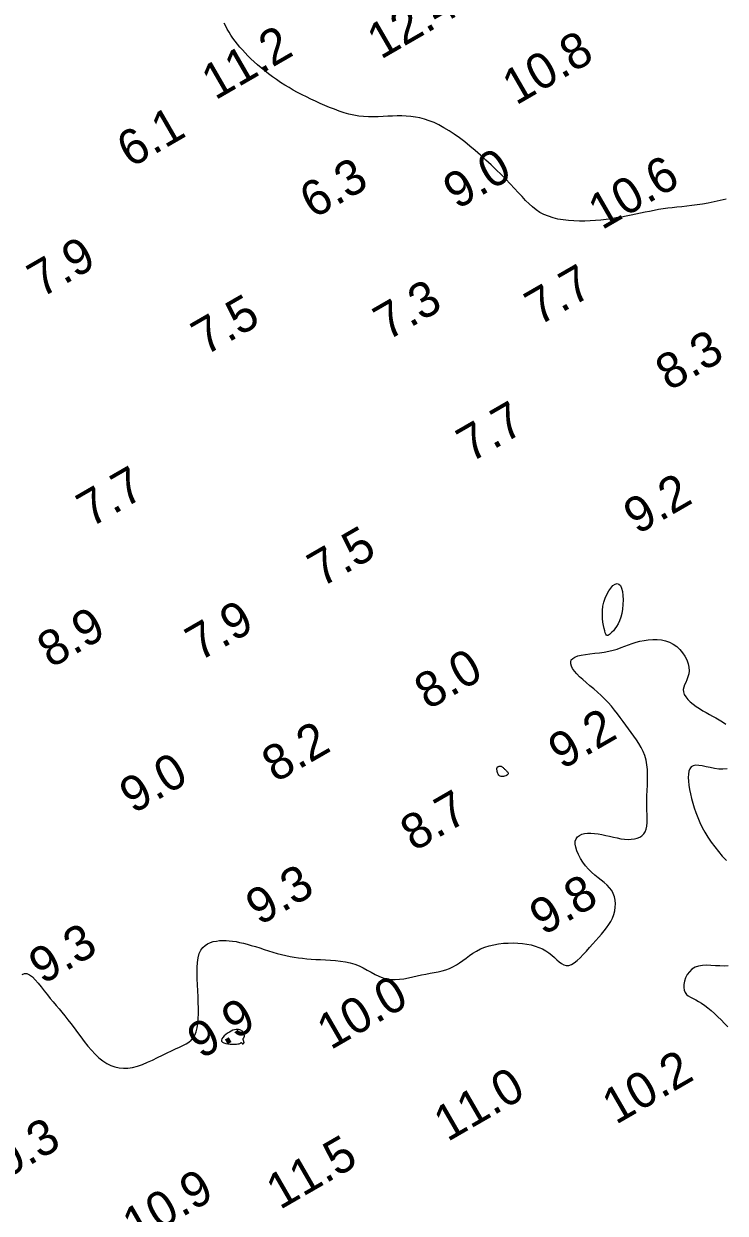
# Model space of a CAD drawing. Extents: x 3024098 to 3056816, y 418252 to 509144.
# Drawn here: x 3035779.9 to 3035878.7, y 419552.6 to 419720.3 of the extents above; entities that cross this region are included whole.
import ezdxf

# ---------------------------------------------------------------- set-up
doc = ezdxf.new("R2010")
doc.units = 0
doc.layers.add('V-CHAN-CONT-EL10', color=7, linetype='Continuous')
doc.layers.add('V-TOPO-SOUN-0911', color=7, linetype='Continuous')

msp = doc.modelspace()

# ---------------------------------------------------------------- linework, layer by layer
at = {"layer": 'V-CHAN-CONT-EL10'}
for points in [[(3035878.87, 419695.6), (3035878.03, 419695.39), (3035877.18, 419695.2), (3035876.34, 419695.04), (3035875.53, 419694.9), (3035874.75, 419694.79), (3035874, 419694.69), (3035873.29, 419694.61), (3035872.59, 419694.53), (3035871.92, 419694.46), (3035871.26, 419694.39), (3035870.62, 419694.31), (3035869.98, 419694.22), (3035869.34, 419694.12), (3035868.7, 419694.01), (3035868.06, 419693.88), (3035867.42, 419693.75), (3035866.77, 419693.61), (3035866.11, 419693.48), (3035865.45, 419693.34), (3035864.77, 419693.2), (3035864.08, 419693.07), (3035863.37, 419692.95), (3035862.66, 419692.84), (3035861.93, 419692.73), (3035861.19, 419692.65), (3035860.45, 419692.58), (3035859.69, 419692.53), (3035858.93, 419692.51), (3035858.16, 419692.5), (3035857.39, 419692.53), (3035856.63, 419692.58), (3035855.88, 419692.67), (3035855.15, 419692.8), (3035854.45, 419692.97), (3035853.79, 419693.18), (3035853.17, 419693.44), (3035852.6, 419693.74), (3035852.06, 419694.1), (3035851.56, 419694.5), (3035851.07, 419694.95), (3035850.58, 419695.43), (3035850.08, 419695.96), (3035849.56, 419696.52), (3035849.01, 419697.12), (3035848.42, 419697.74), (3035847.79, 419698.4), (3035847.12, 419699.07), (3035846.43, 419699.75), (3035845.72, 419700.44), (3035844.98, 419701.12), (3035844.24, 419701.79), (3035843.49, 419702.44), (3035842.74, 419703.07), (3035842, 419703.67), (3035841.26, 419704.23), (3035840.52, 419704.75), (3035839.79, 419705.24), (3035839.08, 419705.67), (3035838.37, 419706.06), (3035837.68, 419706.39), (3035837.01, 419706.66), (3035836.35, 419706.88), (3035835.7, 419707.05), (3035835.05, 419707.18), (3035834.41, 419707.26), (3035833.77, 419707.32), (3035833.13, 419707.34), (3035832.48, 419707.34), (3035831.83, 419707.32), (3035831.16, 419707.29), (3035830.49, 419707.25), (3035829.81, 419707.22), (3035829.13, 419707.21), (3035828.44, 419707.21), (3035827.76, 419707.25), (3035827.07, 419707.32), (3035826.38, 419707.44), (3035825.69, 419707.6), (3035825, 419707.79), (3035824.31, 419708.02), (3035823.63, 419708.27), (3035822.96, 419708.54), (3035822.29, 419708.82), (3035821.63, 419709.11), (3035820.98, 419709.41), (3035820.33, 419709.7), (3035819.7, 419710.01), (3035819.07, 419710.32), (3035818.45, 419710.65), (3035817.84, 419710.98), (3035817.24, 419711.33), (3035816.64, 419711.69), (3035816.06, 419712.07), (3035815.48, 419712.46), (3035814.91, 419712.86), (3035814.36, 419713.27), (3035813.82, 419713.69), (3035813.3, 419714.11), (3035812.8, 419714.53), (3035812.33, 419714.96), (3035811.87, 419715.38), (3035811.44, 419715.8), (3035811.04, 419716.22), (3035810.66, 419716.63), (3035810.3, 419717.05), (3035809.96, 419717.46), (3035809.63, 419717.88), (3035809.33, 419718.29), (3035809.05, 419718.71), (3035808.78, 419719.13), (3035808.54, 419719.55), (3035808.31, 419719.98), (3035808.11, 419720.43)], [(3035779.64, 419586.28), (3035779.95, 419586.44), (3035780.29, 419586.42), (3035780.67, 419586.25), (3035781.06, 419585.95), (3035781.47, 419585.54), (3035781.89, 419585.07), (3035782.32, 419584.54), (3035782.75, 419583.99), (3035783.18, 419583.44), (3035783.59, 419582.92), (3035784, 419582.42), (3035784.41, 419581.93), (3035784.82, 419581.45), (3035785.22, 419580.96), (3035785.64, 419580.45), (3035786.06, 419579.92), (3035786.5, 419579.36), (3035786.95, 419578.75), (3035787.41, 419578.12), (3035787.89, 419577.48), (3035788.38, 419576.83), (3035788.88, 419576.2), (3035789.4, 419575.6), (3035789.92, 419575.04), (3035790.45, 419574.54), (3035790.99, 419574.11), (3035791.54, 419573.75), (3035792.11, 419573.47), (3035792.68, 419573.26), (3035793.28, 419573.13), (3035793.9, 419573.08), (3035794.53, 419573.1), (3035795.2, 419573.2), (3035795.88, 419573.38), (3035796.59, 419573.62), (3035797.3, 419573.91), (3035798.02, 419574.23), (3035798.72, 419574.57), (3035799.4, 419574.92), (3035800.06, 419575.25), (3035800.69, 419575.55), (3035801.26, 419575.82), (3035801.8, 419576.05), (3035802.28, 419576.28), (3035802.72, 419576.51), (3035803.1, 419576.75), (3035803.44, 419577.03), (3035803.73, 419577.36), (3035803.97, 419577.76), (3035804.15, 419578.23), (3035804.29, 419578.78), (3035804.38, 419579.39), (3035804.44, 419580.05), (3035804.47, 419580.77), (3035804.47, 419581.53), (3035804.45, 419582.33), (3035804.42, 419583.15), (3035804.38, 419584), (3035804.34, 419584.85), (3035804.3, 419585.69), (3035804.29, 419586.5), (3035804.3, 419587.28), (3035804.35, 419588), (3035804.44, 419588.66), (3035804.59, 419589.23), (3035804.81, 419589.7), (3035805.08, 419590.09), (3035805.4, 419590.4), (3035805.76, 419590.63), (3035806.15, 419590.81), (3035806.57, 419590.93), (3035807.01, 419591.01), (3035807.46, 419591.06), (3035807.9, 419591.08), (3035808.36, 419591.07), (3035808.82, 419591.04), (3035809.29, 419590.99), (3035809.78, 419590.92), (3035810.28, 419590.82), (3035810.81, 419590.7), (3035811.35, 419590.56), (3035811.92, 419590.4), (3035812.51, 419590.22), (3035813.11, 419590.03), (3035813.73, 419589.83), (3035814.35, 419589.64), (3035814.97, 419589.45), (3035815.59, 419589.27), (3035816.2, 419589.1), (3035816.8, 419588.96), (3035817.39, 419588.83), (3035817.97, 419588.73), (3035818.56, 419588.64), (3035819.15, 419588.57), (3035819.76, 419588.51), (3035820.38, 419588.46), (3035821.02, 419588.42), (3035821.69, 419588.39), (3035822.39, 419588.36), (3035823.09, 419588.32), (3035823.79, 419588.26), (3035824.5, 419588.19), (3035825.19, 419588.08), (3035825.86, 419587.93), (3035826.51, 419587.74), (3035827.12, 419587.49), (3035827.71, 419587.21), (3035828.27, 419586.91), (3035828.83, 419586.6), (3035829.37, 419586.3), (3035829.91, 419586.04), (3035830.46, 419585.82), (3035831.03, 419585.66), (3035831.61, 419585.58), (3035832.21, 419585.57), (3035832.82, 419585.61), (3035833.44, 419585.69), (3035834.06, 419585.81), (3035834.68, 419585.95), (3035835.31, 419586.09), (3035835.92, 419586.22), (3035836.53, 419586.34), (3035837.12, 419586.46), (3035837.7, 419586.56), (3035838.26, 419586.68), (3035838.81, 419586.81), (3035839.35, 419586.96), (3035839.86, 419587.15), (3035840.35, 419587.37), (3035840.83, 419587.64), (3035841.29, 419587.94), (3035841.74, 419588.27), (3035842.2, 419588.61), (3035842.67, 419588.96), (3035843.16, 419589.29), (3035843.67, 419589.6), (3035844.23, 419589.89), (3035844.82, 419590.13), (3035845.45, 419590.33), (3035846.1, 419590.49), (3035846.78, 419590.61), (3035847.46, 419590.69), (3035848.15, 419590.73), (3035848.83, 419590.74), (3035849.5, 419590.72), (3035850.15, 419590.66), (3035850.77, 419590.57), (3035851.36, 419590.45), (3035851.93, 419590.3), (3035852.46, 419590.11), (3035852.97, 419589.89), (3035853.44, 419589.64), (3035853.87, 419589.35), (3035854.27, 419589.03), (3035854.64, 419588.7), (3035854.99, 419588.38), (3035855.32, 419588.08), (3035855.65, 419587.83), (3035855.97, 419587.64), (3035856.31, 419587.55), (3035856.67, 419587.56), (3035857.04, 419587.69), (3035857.44, 419587.93), (3035857.86, 419588.26), (3035858.29, 419588.66), (3035858.72, 419589.11), (3035859.17, 419589.6), (3035859.61, 419590.1), (3035860.04, 419590.6), (3035860.48, 419591.08), (3035860.89, 419591.54), (3035861.29, 419591.99), (3035861.66, 419592.43), (3035862.01, 419592.88), (3035862.32, 419593.32), (3035862.6, 419593.78), (3035862.83, 419594.25), (3035863.01, 419594.74), (3035863.15, 419595.25), (3035863.22, 419595.76), (3035863.24, 419596.27), (3035863.21, 419596.77), (3035863.11, 419597.25), (3035862.95, 419597.71), (3035862.72, 419598.14), (3035862.42, 419598.53), (3035862.07, 419598.9), (3035861.68, 419599.25), (3035861.25, 419599.59), (3035860.79, 419599.94), (3035860.33, 419600.31), (3035859.88, 419600.7), (3035859.44, 419601.14), (3035859.02, 419601.61), (3035858.64, 419602.13), (3035858.3, 419602.66), (3035858.02, 419603.19), (3035857.8, 419603.72), (3035857.65, 419604.22), (3035857.57, 419604.68), (3035857.59, 419605.09), (3035857.69, 419605.43), (3035857.89, 419605.7), (3035858.16, 419605.91), (3035858.49, 419606.07), (3035858.89, 419606.17), (3035859.32, 419606.22), (3035859.8, 419606.23), (3035860.3, 419606.19), (3035860.82, 419606.12), (3035861.35, 419606.03), (3035861.89, 419605.91), (3035862.43, 419605.78), (3035862.97, 419605.66), (3035863.5, 419605.54), (3035864.02, 419605.44), (3035864.53, 419605.38), (3035865.02, 419605.34), (3035865.48, 419605.35), (3035865.92, 419605.4), (3035866.31, 419605.49), (3035866.67, 419605.64), (3035866.98, 419605.84), (3035867.23, 419606.1), (3035867.43, 419606.41), (3035867.57, 419606.79), (3035867.65, 419607.22), (3035867.7, 419607.71), (3035867.71, 419608.24), (3035867.7, 419608.82), (3035867.68, 419609.44), (3035867.67, 419610.1), (3035867.67, 419610.78), (3035867.69, 419611.5), (3035867.72, 419612.23), (3035867.75, 419612.97), (3035867.78, 419613.71), (3035867.78, 419614.45), (3035867.76, 419615.17), (3035867.69, 419615.87), (3035867.57, 419616.53), (3035867.39, 419617.16), (3035867.16, 419617.75), (3035866.88, 419618.31), (3035866.56, 419618.85), (3035866.21, 419619.38), (3035865.85, 419619.9), (3035865.46, 419620.41), (3035865.08, 419620.92), (3035864.7, 419621.45), (3035864.32, 419621.98), (3035863.93, 419622.51), (3035863.53, 419623.05), (3035863.12, 419623.58), (3035862.69, 419624.11), (3035862.24, 419624.62), (3035861.76, 419625.13), (3035861.25, 419625.62), (3035860.72, 419626.1), (3035860.18, 419626.56), (3035859.65, 419627.01), (3035859.13, 419627.44), (3035858.64, 419627.86), (3035858.19, 419628.27), (3035857.8, 419628.66), (3035857.47, 419629.04), (3035857.21, 419629.41), (3035857.04, 419629.75), (3035856.94, 419630.07), (3035856.94, 419630.37), (3035857.03, 419630.63), (3035857.22, 419630.86), (3035857.52, 419631.05), (3035857.93, 419631.2), (3035858.44, 419631.32), (3035859.02, 419631.42), (3035859.65, 419631.5), (3035860.32, 419631.57), (3035861, 419631.65), (3035861.67, 419631.75), (3035862.32, 419631.86), (3035862.93, 419632.01), (3035863.5, 419632.18), (3035864.05, 419632.37), (3035864.58, 419632.56), (3035865.1, 419632.76), (3035865.62, 419632.95), (3035866.15, 419633.12), (3035866.7, 419633.27), (3035867.28, 419633.4), (3035867.88, 419633.48), (3035868.5, 419633.53), (3035869.11, 419633.52), (3035869.72, 419633.46), (3035870.31, 419633.34), (3035870.87, 419633.15), (3035871.4, 419632.88), (3035871.89, 419632.53), (3035872.33, 419632.12), (3035872.71, 419631.66), (3035873.04, 419631.16), (3035873.3, 419630.64), (3035873.48, 419630.11), (3035873.6, 419629.6), (3035873.63, 419629.11), (3035873.58, 419628.66), (3035873.46, 419628.24), (3035873.31, 419627.85), (3035873.15, 419627.48), (3035872.99, 419627.13), (3035872.87, 419626.79), (3035872.8, 419626.46), (3035872.82, 419626.12), (3035872.94, 419625.77), (3035873.15, 419625.43), (3035873.43, 419625.08), (3035873.78, 419624.74), (3035874.19, 419624.4), (3035874.62, 419624.08), (3035875.09, 419623.77), (3035875.56, 419623.48), (3035876.03, 419623.22), (3035876.49, 419622.96), (3035876.95, 419622.71), (3035877.41, 419622.46), (3035877.87, 419622.19), (3035878.33, 419621.9), (3035878.79, 419621.57)], [(3035879, 419615.27), (3035878.4, 419615.23), (3035877.8, 419615.26), (3035877.19, 419615.34), (3035876.59, 419615.45), (3035876.02, 419615.58), (3035875.49, 419615.69), (3035875, 419615.76), (3035874.57, 419615.78), (3035874.22, 419615.71), (3035873.94, 419615.55), (3035873.74, 419615.3), (3035873.6, 419614.96), (3035873.53, 419614.55), (3035873.51, 419614.07), (3035873.54, 419613.55), (3035873.6, 419612.98), (3035873.69, 419612.38), (3035873.82, 419611.76), (3035873.96, 419611.12), (3035874.14, 419610.46), (3035874.34, 419609.79), (3035874.57, 419609.11), (3035874.84, 419608.42), (3035875.15, 419607.73), (3035875.49, 419607.03), (3035875.87, 419606.34), (3035876.29, 419605.64), (3035876.75, 419604.96), (3035877.24, 419604.28), (3035877.76, 419603.62), (3035878.31, 419602.97), (3035878.89, 419602.34)], [(3035879.14, 419587.49), (3035878.57, 419587.47), (3035877.96, 419587.49), (3035877.34, 419587.53), (3035876.71, 419587.57), (3035876.1, 419587.59), (3035875.51, 419587.56), (3035874.96, 419587.48), (3035874.47, 419587.31), (3035874.03, 419587.04), (3035873.67, 419586.68), (3035873.37, 419586.27), (3035873.14, 419585.82), (3035872.98, 419585.35), (3035872.89, 419584.89), (3035872.87, 419584.45), (3035872.93, 419584.07), (3035873.06, 419583.75), (3035873.26, 419583.49), (3035873.52, 419583.27), (3035873.83, 419583.08), (3035874.18, 419582.89), (3035874.56, 419582.7), (3035874.97, 419582.49), (3035875.4, 419582.24), (3035875.83, 419581.94), (3035876.28, 419581.59), (3035876.73, 419581.21), (3035877.19, 419580.79), (3035877.66, 419580.34), (3035878.14, 419579.88), (3035878.62, 419579.4), (3035879.11, 419578.91)]]:
    msp.add_lwpolyline(points, dxfattribs=at)
for points in [[(3035861.79, 419639.34), (3035862.03, 419639.88), (3035862.3, 419640.37), (3035862.6, 419640.78), (3035862.9, 419641.11), (3035863.21, 419641.32), (3035863.49, 419641.41), (3035863.74, 419641.34), (3035863.95, 419641.11), (3035864.11, 419640.74), (3035864.22, 419640.27), (3035864.29, 419639.7), (3035864.32, 419639.09), (3035864.3, 419638.45), (3035864.24, 419637.81), (3035864.14, 419637.2), (3035864, 419636.66), (3035863.82, 419636.17), (3035863.62, 419635.74), (3035863.41, 419635.36), (3035863.18, 419635.04), (3035862.96, 419634.76), (3035862.76, 419634.53), (3035862.57, 419634.35), (3035862.41, 419634.21), (3035862.28, 419634.11), (3035862.16, 419634.06), (3035862.06, 419634.07), (3035861.98, 419634.14), (3035861.89, 419634.27), (3035861.81, 419634.47), (3035861.73, 419634.74), (3035861.65, 419635.09), (3035861.56, 419635.51), (3035861.49, 419635.98), (3035861.44, 419636.49), (3035861.41, 419637.04), (3035861.43, 419637.61), (3035861.49, 419638.2), (3035861.61, 419638.78)], [(3035846.54, 419615.24), (3035846.54, 419615.32), (3035846.55, 419615.39), (3035846.56, 419615.44), (3035846.58, 419615.49), (3035846.61, 419615.52), (3035846.64, 419615.55), (3035846.69, 419615.58), (3035846.74, 419615.61), (3035846.79, 419615.63), (3035846.85, 419615.65), (3035846.92, 419615.67), (3035846.99, 419615.67), (3035847.06, 419615.67), (3035847.13, 419615.66), (3035847.21, 419615.63), (3035847.28, 419615.59), (3035847.35, 419615.54), (3035847.42, 419615.47), (3035847.49, 419615.4), (3035847.56, 419615.33), (3035847.63, 419615.25), (3035847.71, 419615.17), (3035847.79, 419615.09), (3035847.87, 419615.01), (3035847.95, 419614.93), (3035848.03, 419614.86), (3035848.09, 419614.79), (3035848.13, 419614.72), (3035848.15, 419614.64), (3035848.14, 419614.57), (3035848.1, 419614.5), (3035848.02, 419614.43), (3035847.91, 419614.36), (3035847.78, 419614.3), (3035847.63, 419614.25), (3035847.47, 419614.21), (3035847.31, 419614.2), (3035847.16, 419614.21), (3035847.02, 419614.24), (3035846.9, 419614.31), (3035846.81, 419614.4), (3035846.73, 419614.52), (3035846.67, 419614.64), (3035846.62, 419614.77), (3035846.58, 419614.91), (3035846.56, 419615.03), (3035846.55, 419615.15)], [(3035810.04, 419576.5), (3035810.19, 419576.53), (3035810.31, 419576.57), (3035810.39, 419576.6), (3035810.44, 419576.64), (3035810.47, 419576.67), (3035810.49, 419576.69), (3035810.51, 419576.7), (3035810.52, 419576.69), (3035810.54, 419576.67), (3035810.56, 419576.65), (3035810.58, 419576.62), (3035810.6, 419576.59), (3035810.62, 419576.56), (3035810.65, 419576.53), (3035810.68, 419576.51), (3035810.7, 419576.5), (3035810.73, 419576.5), (3035810.75, 419576.51), (3035810.78, 419576.53), (3035810.8, 419576.54), (3035810.82, 419576.57), (3035810.84, 419576.59), (3035810.86, 419576.61), (3035810.88, 419576.63), (3035810.89, 419576.64), (3035810.9, 419576.66), (3035810.9, 419576.68), (3035810.9, 419576.7), (3035810.9, 419576.73), (3035810.89, 419576.76), (3035810.88, 419576.8), (3035810.87, 419576.85), (3035810.85, 419576.9), (3035810.83, 419576.96), (3035810.81, 419577.03), (3035810.79, 419577.09), (3035810.78, 419577.15), (3035810.78, 419577.2), (3035810.78, 419577.25), (3035810.8, 419577.29), (3035810.82, 419577.33), (3035810.85, 419577.36), (3035810.88, 419577.4), (3035810.91, 419577.43), (3035810.93, 419577.48), (3035810.95, 419577.53), (3035810.96, 419577.6), (3035810.96, 419577.68), (3035810.94, 419577.77), (3035810.91, 419577.87), (3035810.87, 419577.98), (3035810.82, 419578.08), (3035810.74, 419578.19), (3035810.66, 419578.28), (3035810.55, 419578.37), (3035810.43, 419578.44), (3035810.29, 419578.5), (3035810.14, 419578.54), (3035809.97, 419578.55), (3035809.78, 419578.54), (3035809.57, 419578.5), (3035809.34, 419578.43), (3035809.1, 419578.32), (3035808.84, 419578.18), (3035808.57, 419578.02), (3035808.32, 419577.83), (3035808.1, 419577.63), (3035807.91, 419577.43), (3035807.78, 419577.23), (3035807.72, 419577.05), (3035807.74, 419576.89), (3035807.86, 419576.76), (3035808.06, 419576.65), (3035808.32, 419576.57), (3035808.62, 419576.52), (3035808.94, 419576.48), (3035809.26, 419576.47), (3035809.56, 419576.46), (3035809.83, 419576.48)]]:
    msp.add_lwpolyline(points, close=True, dxfattribs=at)

# ---------------------------------------------------------------- texts
at = {"layer": 'V-TOPO-SOUN-0911'}
for s, p in [('12.4 ', (3035830.17, 419715.23)), ('11.2 ', (3035806.84, 419709.49)), ('10.8 ', (3035849.23, 419708.77)), ('6.1', (3035794.91, 419699.93)), ('9.0', (3035840.91, 419694.07)), ('10.6 ', (3035861.33, 419691.19)), ('6.3', (3035820.68, 419692.76)), ('7.9', (3035782.3, 419681.61)), ('7.7', (3035852.41, 419677.67)), ('7.3', (3035831.08, 419675.57)), ('7.5', (3035805.42, 419673.47)), ('8.3', (3035870.82, 419668.48)), ('7.7', (3035842.8, 419658.38)), ('7.7', (3035789.25, 419649.22)), ('9.2', (3035866.32, 419648.24)), ('7.5', (3035821.79, 419640.79)), ('8.9', (3035783.68, 419629.41)), ('7.9', (3035804.58, 419630.36)), ('8.0', (3035836.84, 419623.53)), ('9.2', (3035855.72, 419615.1)), ('8.2', (3035815.34, 419613.27)), ('9.0', (3035795.28, 419608.87)), ('8.7', (3035834.86, 419603.56)), ('9.3', (3035813.07, 419593.12)), ('9.8', (3035853.07, 419591.71)), ('9.3', (3035782.5, 419584.82)), ('10.0 ', (3035823.1, 419575.59)), ('9.9', (3035804.84, 419574.29)), ('10.2 ', (3035863.3, 419565.06)), ('11.0 ', (3035839.57, 419562.64)), ('10.3 ', (3035774.1, 419555.55)), ('11.5 ', (3035815.95, 419553.06)), ('10.9 ', (3035795.69, 419548.3))]:
    msp.add_text(s, height=5, rotation=30, dxfattribs=at).set_placement(p)

doc.saveas('drawing.dxf')
